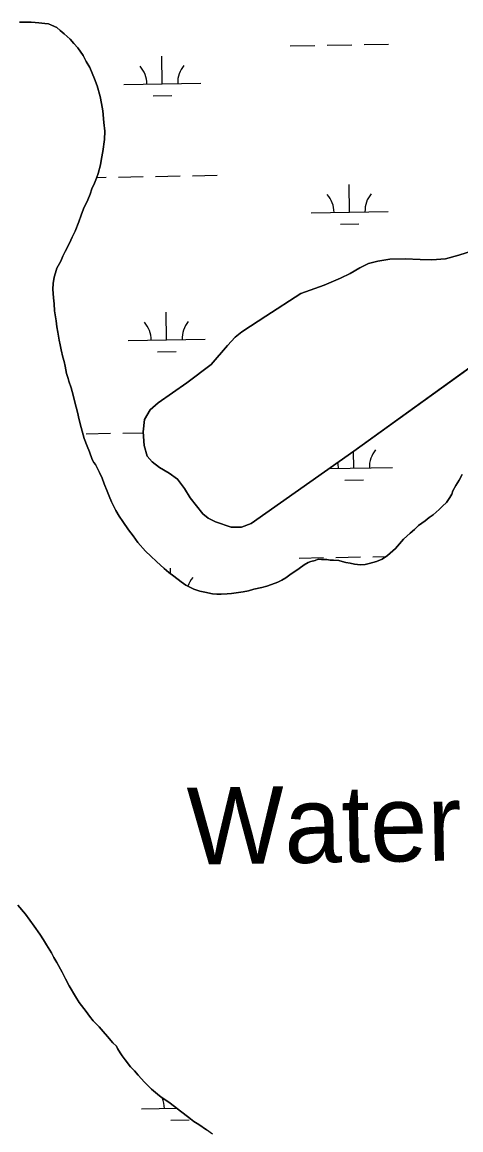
# Model space of a CAD drawing. Extents: x 3887375 to 3925618, y 296674 to 322633.
# Drawn here: x 3920515 to 3921086, y 306643 to 308081 of the extents above; entities that cross this region are included whole.
import ezdxf

# ---------------------------------------------------------------- set-up
doc = ezdxf.new("R2010")
doc.units = 0
for name, color, linetype in [('V-RIVR-IDEN', 7, 'Continuous'), ('V-TOPO-SHOR', 7, 'Continuous'), ('V-WETL-SWMP', 7, 'Continuous')]:
    doc.layers.add(name, color=color, linetype=linetype)

msp = doc.modelspace()

# ---------------------------------------------------------------- linework, layer by layer
at = {"layer": 'V-TOPO-SHOR'}
for points in [[(3920512.2, 308081.5), (3920518.1, 308081.5), (3920527, 308081.4), (3920532.3, 308081.1), (3920537.3, 308080.8), (3920544.9, 308079.7), (3920549.8, 308079.1), (3920553.8, 308077.7), (3920560.4, 308074.4), (3920565, 308070.5), (3920569.9, 308066.5), (3920577.8, 308059.2), (3920582.8, 308053.6), (3920587.7, 308048), (3920594.6, 308038.1), (3920598.9, 308030.5), (3920603.5, 308022.5), (3920609.7, 308008), (3920613, 307998.8), (3920616.9, 307984.9), (3920618.5, 307976), (3920620.2, 307966.4), (3920621.5, 307951.2), (3920622.8, 307940), (3920622.4, 307929.1), (3920620.4, 307913.6), (3920618.7, 307904.4), (3920617.1, 307896.1), (3920614.1, 307884.9), (3920612.1, 307878.7), (3920609.7, 307872.4), (3920606.1, 307864.8), (3920603.8, 307857.9), (3920600.8, 307850.6), (3920595.2, 307839.1), (3920592.2, 307830.9), (3920589.2, 307822), (3920584.2, 307810.1), (3920580.6, 307802.2), (3920576.9, 307794.6), (3920571.6, 307783.7), (3920568.3, 307777.5), (3920565.6, 307771.2), (3920560.7, 307762), (3920558.7, 307755.7), (3920557, 307750.1), (3920556, 307741.8), (3920555.3, 307734.6), (3920556.3, 307723.4), (3920556.9, 307715.4), (3920557.6, 307706.5), (3920559.5, 307693.3), (3920560.5, 307685.7), (3920561.8, 307678.8), (3920563.8, 307668.6), (3920565.1, 307662.3), (3920566.1, 307655.7), (3920568.3, 307646.5), (3920570, 307640.5), (3920571.3, 307634.6), (3920573.2, 307625.3), (3920575.2, 307618.4), (3920576.2, 307615.1), (3920579.1, 307606.5), (3920581.8, 307596.9), (3920584.1, 307587.7), (3920587.3, 307574.8), (3920589.6, 307564.9), (3920592.2, 307555), (3920596.2, 307540.8), (3920599.8, 307530.9), (3920603.1, 307523.3), (3920606.7, 307513.4), (3920608.6, 307509.4), (3920610.9, 307506.8), (3920615.9, 307496.6), (3920619.5, 307489), (3920622.1, 307481.7), (3920626, 307472.1), (3920628.7, 307465.8), (3920631.6, 307458.6), (3920637.2, 307447.3), (3920641.5, 307439.7), (3920646.4, 307432.8), (3920653.6, 307421.9), (3920659.6, 307414.3), (3920665.8, 307405.7), (3920676, 307394.5)], [(3921158.1, 307676.7), (3920946.4, 307524.2), (3920813.1, 307430.1), (3920800.6, 307425.6), (3920787.3, 307425.6), (3920766.6, 307432.5), (3920757.4, 307437.2), (3920750.5, 307442.7), (3920733.9, 307463.5), (3920726.6, 307475.9), (3920717.4, 307487.9), (3920706.4, 307495.8), (3920694, 307503.2), (3920684.3, 307510.5), (3920677.9, 307517.9), (3920674.2, 307531.7), (3920672.9, 307549.2), (3920674.3, 307565.4), (3920681.7, 307577.8), (3920692.3, 307587), (3920729.7, 307613.1), (3920761, 307636.6), (3920782.3, 307661.4), (3920792.4, 307672.4), (3920801.2, 307679.3), (3920812.3, 307686.6), (3920832.1, 307699.5), (3920877.7, 307728.9), (3920908.2, 307739.9), (3920929.4, 307749), (3920941.8, 307755), (3920954.3, 307762.3), (3920965.8, 307767.8), (3920977.8, 307771), (3920993.4, 307773.7), (3921013.2, 307774.2), (3921032.6, 307773.2), (3921047.8, 307772.7), (3921065.7, 307774), (3921082.8, 307778.6), (3921102.1, 307785)], [(3920676, 307394.5), (3920682.9, 307387.9), (3920690.2, 307380.9), (3920700.1, 307371.7), (3920706.3, 307366.7), (3920712.6, 307361.7), (3920722.1, 307354.4), (3920728.1, 307350.1), (3920738.6, 307344.8), (3920746.2, 307342.5), (3920752.8, 307340.9), (3920763, 307338.8), (3920768.6, 307338.5), (3920774.2, 307338.5), (3920782.1, 307338.8), (3920787.4, 307339.5), (3920793.7, 307340.4), (3920802.6, 307341.7), (3920809.5, 307343), (3920816.5, 307345), (3920827, 307347.3), (3920833.3, 307348.9), (3920839.6, 307350.9), (3920847.8, 307354.2), (3920853.1, 307356.8), (3920858.1, 307359.8), (3920865, 307364.7), (3920870, 307368), (3920875.3, 307371.6), (3920882.2, 307376.5), (3920887.2, 307379.5), (3920890.8, 307380.8), (3920896.1, 307382.4), (3920900, 307383.8), (3920904.7, 307383.7), (3920911.6, 307383.7), (3920915.9, 307382.7), (3920920.2, 307382.7), (3920927.1, 307382), (3920931.4, 307380.7), (3920936.3, 307379.7), (3920941.6, 307378.7), (3920947.5, 307377.4), (3920955.1, 307376.7), (3920961.1, 307377), (3920966.4, 307378.3), (3920975.9, 307381), (3920983.2, 307383.9), (3920990.1, 307388.5), (3921000.7, 307397.7), (3921006, 307403.7), (3921011.3, 307409.9), (3921019.9, 307417.5), (3921025.2, 307422.4), (3921030.8, 307427.7), (3921039.1, 307433.9), (3921044.4, 307437.9), (3921049.6, 307441.5), (3921057.6, 307448.4), (3921061.9, 307452.7), (3921066.8, 307457.6), (3921071.5, 307464.2), (3921073.8, 307468.5), (3921075.4, 307472.5), (3921079.1, 307479.7), (3921083.4, 307486.6), (3921087.4, 307493.9)], [(3920762.8, 306637), (3920755.2, 306642.7), (3920745, 306649.6), (3920738.8, 306653.6), (3920732.2, 306658.9), (3920721.3, 306667.1), (3920713.4, 306673.1), (3920706.1, 306678.4), (3920696.3, 306685), (3920691.3, 306689), (3920683.7, 306695.3), (3920679.5, 306699.2), (3920674.5, 306704.5), (3920666.3, 306713.8), (3920661.4, 306719.1), (3920656.4, 306724.7), (3920649.5, 306733.6), (3920645.6, 306738.6), (3920642.9, 306742.5), (3920639.3, 306748.5), (3920638, 306751.5), (3920633.4, 306755.8), (3920626.2, 306763.7), (3920620.9, 306770.3), (3920615.6, 306776.3), (3920607.7, 306784.2), (3920603.1, 306790.5), (3920598.5, 306796.4), (3920589.6, 306808), (3920585, 306815.9), (3920576.8, 306829.5), (3920571.9, 306838.7), (3920567.3, 306847.3), (3920560.4, 306859.9), (3920556.8, 306866.5), (3920553.5, 306872.7), (3920547.2, 306883), (3920543.3, 306889.6), (3920538.3, 306896.9), (3920531.1, 306907.4), (3920525.5, 306915), (3920519.9, 306922.6), (3920510, 306934.5)]]:
    msp.add_lwpolyline(points, dxfattribs=at)
at = {"layer": 'V-WETL-SWMP'}
for p, q in [((3920518.1, 308081.5), (3920512.2, 308081.5)), ((3920527, 308081.4), (3920518.1, 308081.5)), ((3920532.3, 308081.1), (3920527, 308081.4)), ((3920537.3, 308080.8), (3920532.3, 308081.1)), ((3920544.9, 308079.7), (3920537.3, 308080.8)), ((3920549.8, 308079.1), (3920544.9, 308079.7)), ((3920553.8, 308077.7), (3920549.8, 308079.1)), ((3920560.4, 308074.4), (3920553.8, 308077.7)), ((3920565, 308070.5), (3920560.4, 308074.4)), ((3920569.9, 308066.5), (3920565, 308070.5)), ((3920577.8, 308059.2), (3920569.9, 308066.5)), ((3920582.8, 308053.6), (3920577.8, 308059.2)), ((3920587.7, 308048), (3920582.8, 308053.6)), ((3920863.8, 308050.6), (3920895.8, 308051.2)), ((3920911.8, 308051.5), (3920943.8, 308052)), ((3920959.8, 308052.3), (3920991.8, 308052.8)), ((3920594.6, 308038.1), (3920587.7, 308048)), ((3920598.9, 308030.5), (3920594.6, 308038.1)), ((3920697.6, 308001.3), (3920697, 308037.3)), ((3920603.5, 308022.5), (3920598.9, 308030.5)), ((3920609.7, 308008), (3920603.5, 308022.5)), ((3920613, 307998.8), (3920609.7, 308008)), ((3920616.9, 307984.9), (3920613, 307998.8)), ((3920647.6, 308000.5), (3920747.6, 308002.2)), ((3920618.5, 307976), (3920616.9, 307984.9)), ((3920685.9, 307985.7), (3920709.9, 307986.1)), ((3920620.2, 307966.4), (3920618.5, 307976)), ((3920621.5, 307951.2), (3920620.2, 307966.4)), ((3920622.8, 307940), (3920621.5, 307951.2)), ((3920622.4, 307929.1), (3920622.8, 307940)), ((3920620.4, 307913.6), (3920622.4, 307929.1)), ((3920618.7, 307904.4), (3920620.4, 307913.6)), ((3920614.1, 307884.9), (3920617.1, 307896.1)), ((3920617.1, 307896.1), (3920618.7, 307904.4)), ((3920609.7, 307872.4), (3920612.1, 307878.7)), ((3920612.1, 307878.7), (3920614.1, 307884.9)), ((3920612.4, 307879.8), (3920624.8, 307880)), ((3920640.8, 307880.3), (3920672.8, 307880.8)), ((3920688.8, 307881.1), (3920720.8, 307881.7)), ((3920736.8, 307881.9), (3920768.8, 307882.5)), ((3920603.8, 307857.9), (3920606.1, 307864.8)), ((3920606.1, 307864.8), (3920609.7, 307872.4)), ((3920941, 307834.7), (3920940.3, 307870.7)), ((3920595.2, 307839.1), (3920600.8, 307850.6)), ((3920600.8, 307850.6), (3920603.8, 307857.9)), ((3920592.2, 307830.9), (3920595.2, 307839.1)), ((3920891, 307833.8), (3920991, 307835.5)), ((3920584.2, 307810.1), (3920589.2, 307822)), ((3920589.2, 307822), (3920592.2, 307830.9)), ((3920580.6, 307802.2), (3920584.2, 307810.1)), ((3920929.2, 307819), (3920953.2, 307819.5)), ((3920571.6, 307783.7), (3920576.9, 307794.6)), ((3920576.9, 307794.6), (3920580.6, 307802.2)), ((3920568.3, 307777.5), (3920571.6, 307783.7)), ((3921082.8, 307778.6), (3921065.7, 307774)), ((3921102.1, 307785), (3921082.8, 307778.6)), ((3920560.7, 307762), (3920565.6, 307771.2)), ((3920565.6, 307771.2), (3920568.3, 307777.5)), ((3920965.8, 307767.8), (3920954.3, 307762.3)), ((3920977.8, 307771), (3920965.8, 307767.8)), ((3920993.4, 307773.7), (3920977.8, 307771)), ((3921013.2, 307774.2), (3920993.4, 307773.7)), ((3921032.6, 307773.2), (3921013.2, 307774.2)), ((3921047.8, 307772.7), (3921032.6, 307773.2)), ((3921065.7, 307774), (3921047.8, 307772.7)), ((3920556, 307741.8), (3920557, 307750.1)), ((3920557, 307750.1), (3920558.7, 307755.7)), ((3920558.7, 307755.7), (3920560.7, 307762)), ((3920929.4, 307749), (3920908.2, 307739.9)), ((3920941.8, 307755), (3920929.4, 307749)), ((3920954.3, 307762.3), (3920941.8, 307755)), ((3920555.3, 307734.6), (3920556, 307741.8)), ((3920556.3, 307723.4), (3920555.3, 307734.6)), ((3920908.2, 307739.9), (3920877.7, 307728.9)), ((3920556.9, 307715.4), (3920556.3, 307723.4)), ((3920877.7, 307728.9), (3920832.1, 307699.5)), ((3920557.6, 307706.5), (3920556.9, 307715.4)), ((3920559.5, 307693.3), (3920557.6, 307706.5)), ((3920560.5, 307685.7), (3920559.5, 307693.3)), ((3920703.3, 307668.7), (3920702.7, 307704.7)), ((3920832.1, 307699.5), (3920812.3, 307686.6)), ((3920561.8, 307678.8), (3920560.5, 307685.7)), ((3920563.8, 307668.6), (3920561.8, 307678.8)), ((3920801.2, 307679.3), (3920792.4, 307672.4)), ((3920812.3, 307686.6), (3920801.2, 307679.3)), ((3920565.1, 307662.3), (3920563.8, 307668.6)), ((3920653.3, 307667.9), (3920753.3, 307669.6)), ((3920792.4, 307672.4), (3920782.3, 307661.4)), ((3920946.4, 307524.2), (3921158.1, 307676.7)), ((3920566.1, 307655.7), (3920565.1, 307662.3)), ((3920568.3, 307646.5), (3920566.1, 307655.7)), ((3920691.6, 307653.1), (3920715.6, 307653.5)), ((3920782.3, 307661.4), (3920761, 307636.6)), ((3920570, 307640.5), (3920568.3, 307646.5)), ((3920571.3, 307634.6), (3920570, 307640.5)), ((3920573.2, 307625.3), (3920571.3, 307634.6)), ((3920761, 307636.6), (3920729.7, 307613.1)), ((3920575.2, 307618.4), (3920573.2, 307625.3)), ((3920576.2, 307615.1), (3920575.2, 307618.4)), ((3920579.1, 307606.5), (3920576.2, 307615.1)), ((3920581.8, 307596.9), (3920579.1, 307606.5)), ((3920729.7, 307613.1), (3920692.3, 307587)), ((3920584.1, 307587.7), (3920581.8, 307596.9)), ((3920587.3, 307574.8), (3920584.1, 307587.7)), ((3920681.7, 307577.8), (3920674.3, 307565.4)), ((3920692.3, 307587), (3920681.7, 307577.8)), ((3920589.6, 307564.9), (3920587.3, 307574.8)), ((3920592.2, 307555), (3920589.6, 307564.9)), ((3920674.3, 307565.4), (3920672.9, 307549.2)), ((3920596.2, 307540.8), (3920592.2, 307555)), ((3920598.5, 307546.8), (3920630.5, 307547.4)), ((3920646.5, 307547.7), (3920673, 307548.1)), ((3920672.9, 307549.2), (3920674.2, 307531.7)), ((3920599.8, 307530.9), (3920596.2, 307540.8)), ((3920603.1, 307523.3), (3920599.8, 307530.9)), ((3920606.7, 307513.4), (3920603.1, 307523.3)), ((3920674.2, 307531.7), (3920677.9, 307517.9)), ((3920813.1, 307430.1), (3920946.4, 307524.2)), ((3920946.7, 307502.1), (3920946.3, 307524.2)), ((3920608.6, 307509.4), (3920606.7, 307513.4)), ((3920610.9, 307506.8), (3920608.6, 307509.4)), ((3920615.9, 307496.6), (3920610.9, 307506.8)), ((3920677.9, 307517.9), (3920684.3, 307510.5)), ((3920684.3, 307510.5), (3920694, 307503.2)), ((3920619.5, 307489), (3920615.9, 307496.6)), ((3920694, 307503.2), (3920706.4, 307495.8)), ((3920706.4, 307495.8), (3920717.4, 307487.9)), ((3920914.2, 307501.5), (3920996.7, 307502.9)), ((3921087.4, 307493.9), (3921083.4, 307486.6)), ((3920622.1, 307481.7), (3920619.5, 307489)), ((3920626, 307472.1), (3920622.1, 307481.7)), ((3920717.4, 307487.9), (3920726.6, 307475.9)), ((3920726.6, 307475.9), (3920733.9, 307463.5)), ((3920934.9, 307486.4), (3920958.9, 307486.8)), ((3921079.1, 307479.7), (3921075.4, 307472.5)), ((3921083.4, 307486.6), (3921079.1, 307479.7)), ((3920628.7, 307465.8), (3920626, 307472.1)), ((3920631.6, 307458.6), (3920628.7, 307465.8)), ((3920733.9, 307463.5), (3920750.5, 307442.7)), ((3921071.5, 307464.2), (3921066.8, 307457.6)), ((3921073.8, 307468.5), (3921071.5, 307464.2)), ((3921075.4, 307472.5), (3921073.8, 307468.5)), ((3920637.2, 307447.3), (3920631.6, 307458.6)), ((3920641.5, 307439.7), (3920637.2, 307447.3)), ((3921057.6, 307448.4), (3921049.6, 307441.5)), ((3921061.9, 307452.7), (3921057.6, 307448.4)), ((3921066.8, 307457.6), (3921061.9, 307452.7)), ((3920646.4, 307432.8), (3920641.5, 307439.7)), ((3920653.6, 307421.9), (3920646.4, 307432.8)), ((3920750.5, 307442.7), (3920757.4, 307437.2)), ((3920757.4, 307437.2), (3920766.6, 307432.5)), ((3920766.6, 307432.5), (3920787.3, 307425.6)), ((3921039.1, 307433.9), (3921030.8, 307427.7)), ((3921044.4, 307437.9), (3921039.1, 307433.9)), ((3921049.6, 307441.5), (3921044.4, 307437.9)), ((3920659.6, 307414.3), (3920653.6, 307421.9)), ((3920787.3, 307425.6), (3920800.6, 307425.6)), ((3920800.6, 307425.6), (3920813.1, 307430.1)), ((3921025.2, 307422.4), (3921019.9, 307417.5)), ((3921030.8, 307427.7), (3921025.2, 307422.4)), ((3920665.8, 307405.7), (3920659.6, 307414.3)), ((3920676, 307394.5), (3920665.8, 307405.7)), ((3921006, 307403.7), (3921000.7, 307397.7)), ((3921011.3, 307409.9), (3921006, 307403.7)), ((3921019.9, 307417.5), (3921011.3, 307409.9)), ((3920682.9, 307387.9), (3920676, 307394.5)), ((3921000.7, 307397.7), (3920990.1, 307388.5)), ((3920690.2, 307380.9), (3920682.9, 307387.9)), ((3920700.1, 307371.7), (3920690.2, 307380.9)), ((3920875.3, 307385.4), (3920907.3, 307385.9)), ((3920882.2, 307376.5), (3920875.3, 307371.6)), ((3920887.2, 307379.5), (3920882.2, 307376.5)), ((3920890.8, 307380.8), (3920887.2, 307379.5)), ((3920896.1, 307382.4), (3920890.8, 307380.8)), ((3920900, 307383.8), (3920896.1, 307382.4)), ((3920904.7, 307383.7), (3920900, 307383.8)), ((3920911.6, 307383.7), (3920904.7, 307383.7)), ((3920915.9, 307382.7), (3920911.6, 307383.7)), ((3920920.2, 307382.7), (3920915.9, 307382.7)), ((3920927.1, 307382), (3920920.2, 307382.7)), ((3920923.2, 307386.2), (3920955.2, 307386.8)), ((3920931.4, 307380.7), (3920927.1, 307382)), ((3920936.3, 307379.7), (3920931.4, 307380.7)), ((3920941.6, 307378.7), (3920936.3, 307379.7)), ((3920947.5, 307377.4), (3920941.6, 307378.7)), ((3920955.1, 307376.7), (3920947.5, 307377.4)), ((3920961.1, 307377), (3920955.1, 307376.7)), ((3920966.4, 307378.3), (3920961.1, 307377)), ((3920975.9, 307381), (3920966.4, 307378.3)), ((3920971.2, 307387), (3920988.3, 307387.3)), ((3920983.2, 307383.9), (3920975.9, 307381)), ((3920990.1, 307388.5), (3920983.2, 307383.9)), ((3920706.3, 307366.7), (3920700.1, 307371.7)), ((3920712.6, 307361.7), (3920706.3, 307366.7)), ((3920708.5, 307364.9), (3920708.4, 307372.1)), ((3920722.1, 307354.4), (3920712.6, 307361.7)), ((3920865, 307364.7), (3920858.1, 307359.8)), ((3920870, 307368), (3920865, 307364.7)), ((3920875.3, 307371.6), (3920870, 307368)), ((3920728.1, 307350.1), (3920722.1, 307354.4)), ((3920738.6, 307344.8), (3920728.1, 307350.1)), ((3920827, 307347.3), (3920816.5, 307345)), ((3920833.3, 307348.9), (3920827, 307347.3)), ((3920839.6, 307350.9), (3920833.3, 307348.9)), ((3920847.8, 307354.2), (3920839.6, 307350.9)), ((3920853.1, 307356.8), (3920847.8, 307354.2)), ((3920858.1, 307359.8), (3920853.1, 307356.8)), ((3920746.2, 307342.5), (3920738.6, 307344.8)), ((3920752.8, 307340.9), (3920746.2, 307342.5)), ((3920763, 307338.8), (3920752.8, 307340.9)), ((3920768.6, 307338.5), (3920763, 307338.8)), ((3920774.2, 307338.5), (3920768.6, 307338.5)), ((3920782.1, 307338.8), (3920774.2, 307338.5)), ((3920787.4, 307339.5), (3920782.1, 307338.8)), ((3920793.7, 307340.4), (3920787.4, 307339.5)), ((3920802.6, 307341.7), (3920793.7, 307340.4)), ((3920809.5, 307343), (3920802.6, 307341.7)), ((3920816.5, 307345), (3920809.5, 307343)), ((3920510, 306934.5), (3920519.9, 306922.6)), ((3920519.9, 306922.6), (3920525.5, 306915)), ((3920525.5, 306915), (3920531.1, 306907.4)), ((3920531.1, 306907.4), (3920538.3, 306896.9)), ((3920538.3, 306896.9), (3920543.3, 306889.6)), ((3920543.3, 306889.6), (3920547.2, 306883)), ((3920547.2, 306883), (3920553.5, 306872.7)), ((3920553.5, 306872.7), (3920556.8, 306866.5)), ((3920556.8, 306866.5), (3920560.4, 306859.9)), ((3920560.4, 306859.9), (3920567.3, 306847.3)), ((3920567.3, 306847.3), (3920571.9, 306838.7)), ((3920571.9, 306838.7), (3920576.8, 306829.5)), ((3920576.8, 306829.5), (3920585, 306815.9)), ((3920585, 306815.9), (3920589.6, 306808)), ((3920589.6, 306808), (3920598.5, 306796.4)), ((3920598.5, 306796.4), (3920603.1, 306790.5)), ((3920603.1, 306790.5), (3920607.7, 306784.2)), ((3920607.7, 306784.2), (3920615.6, 306776.3)), ((3920615.6, 306776.3), (3920620.9, 306770.3)), ((3920620.9, 306770.3), (3920626.2, 306763.7)), ((3920626.2, 306763.7), (3920633.4, 306755.8)), ((3920633.4, 306755.8), (3920638, 306751.5)), ((3920638, 306751.5), (3920639.3, 306748.5)), ((3920639.3, 306748.5), (3920642.9, 306742.5)), ((3920642.9, 306742.5), (3920645.6, 306738.6)), ((3920645.6, 306738.6), (3920649.5, 306733.6)), ((3920649.5, 306733.6), (3920656.4, 306724.7)), ((3920656.4, 306724.7), (3920661.4, 306719.1)), ((3920661.4, 306719.1), (3920666.3, 306713.8)), ((3920666.3, 306713.8), (3920674.5, 306704.5)), ((3920674.5, 306704.5), (3920679.5, 306699.2)), ((3920679.5, 306699.2), (3920683.7, 306695.3)), ((3920683.7, 306695.3), (3920691.3, 306689)), ((3920691.3, 306689), (3920696.3, 306685)), ((3920696.3, 306685), (3920706.1, 306678.4)), ((3920670.4, 306670), (3920716.5, 306670.8)), ((3920706.1, 306678.4), (3920713.4, 306673.1)), ((3920713.4, 306673.1), (3920721.3, 306667.1)), ((3920708.7, 306655.2), (3920732.7, 306655.6)), ((3920721.3, 306667.1), (3920732.2, 306658.9)), ((3920732.2, 306658.9), (3920738.8, 306653.6)), ((3920738.8, 306653.6), (3920745, 306649.6)), ((3920745, 306649.6), (3920755.2, 306642.7))]:
    msp.add_line(p, q, dxfattribs=at)
for centre, start, end in [((3920642.4, 308000.9), 0.2115, 41.7552), ((3920752.8, 308002.8), 140.2115, 181.7552), ((3920885.7, 307834.2), 0.2115, 41.7552), ((3920996.2, 307836.1), 140.2115, 181.7552), ((3920648.1, 307668.2), 0.2115, 41.7552), ((3920758.5, 307670.1), 140.2115, 181.7552), ((3921001.9, 307503.5), 140.2115, 181.7552), ((3920891.4, 307501.6), 0.2115, 13.2721), ((3920764.2, 307337.5), 140.2115, 161.4144), ((3920665.2, 306670.4), 0.2115, 22.8953)]:
    msp.add_arc(centre, 35.2, start, end, dxfattribs=at)

# ---------------------------------------------------------------- texts
at = {"layer": 'V-RIVR-IDEN'}
msp.add_text('Water', height=100, rotation=0.8972, dxfattribs=at).set_placement((3920730.6, 306987))

doc.saveas('drawing.dxf')
